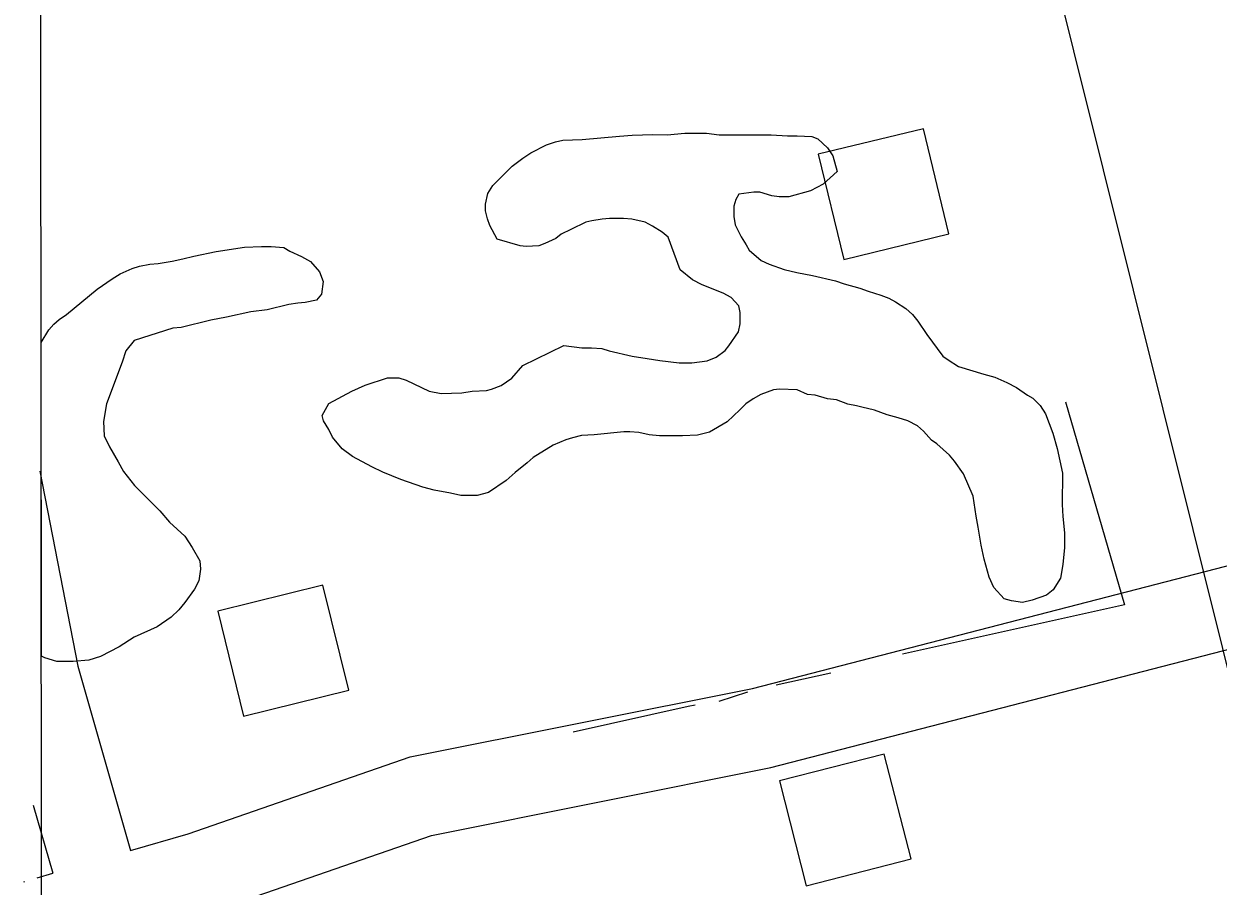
# Model space of a CAD drawing. Extents: x 3297753 to 3335611, y 652252 to 677623.
# Drawn here: x 3301854.1 to 3302295.5, y 674158.9 to 674477.6 of the extents above; entities that cross this region are included whole.
import ezdxf

# ---------------------------------------------------------------- set-up
doc = ezdxf.new("R2010")
doc.units = 0
for name, color, linetype in [('V-BLDG-OTLN', 7, 'Continuous'), ('V-GRID-FRAM', 7, 'Continuous'), ('V-ROAD-CNTR', 7, 'Continuous'), ('V-SITE-VEGE', 7, 'Continuous'), ('V-TOPO-SHOR', 7, 'Continuous')]:
    doc.layers.add(name, color=color, linetype=linetype)

msp = doc.modelspace()

# ---------------------------------------------------------------- linework, layer by layer
at = {"layer": 'V-BLDG-OTLN'}
for points in [[(3302195.98, 674400.01), (3302186.56, 674438.88), (3302147.69, 674429.47), (3302157.1, 674390.59)], [(3301935.32, 674221.71), (3301974.15, 674231.32), (3301964.55, 674270.15), (3301925.72, 674260.54)], [(3302172.11, 674207.73), (3302133.35, 674197.82), (3302143.26, 674159.06), (3302182.02, 674168.97)]]:
    msp.add_lwpolyline(points, close=True, dxfattribs=at)
at = {"layer": 'V-GRID-FRAM'}
msp.add_lwpolyline([(3301859.64, 675814.9), (3333399.09, 675847.01), (3333425.54, 657662.73), (3301870.22, 657630.6), (3301859.64, 675814.9)], dxfattribs=at)
at = {"layer": 'V-ROAD-CNTR'}
for points in [[(3301875.67, 674135.57), (3301923.9, 674149.69), (3302004.77, 674177.61), (3302130.15, 674202.73), (3302342.01, 674257.47), (3302824.35, 674378.54), (3304059.39, 674682.86)], [(3303107, 671007.76), (3302817.59, 672159), (3302659.45, 672783.66), (3302407.55, 673804.36), (3302220.1, 674556.28), (3302197.11, 674662.19)], [(3301893.54, 674172.06), (3301914.78, 674178.28), (3301996.89, 674206.63), (3302123.45, 674231.98), (3302334.61, 674286.54), (3302630.42, 674360.79)], [(3301859.95, 674312.23), (3301874.08, 674240.24), (3301893.54, 674172.06)], [(3301857.56, 674188.83), (3301864.75, 674163.63)], [(3301854.09, 674160.51), (3301854.43, 674160.61)], [(3301858.96, 674161.94), (3301864.75, 674163.63)]]:
    msp.add_lwpolyline(points, dxfattribs=at)
at = {"layer": 'V-SITE-VEGE'}
for p, q in [((3301925.17, 674393.44), (3301935.61, 674395.06)), ((3301935.61, 674395.06), (3301941.93, 674395.32)), ((3301941.93, 674395.32), (3301945.51, 674395.31)), ((3301945.51, 674395.31), (3301950.17, 674395.02)), ((3301950.17, 674395.02), (3301952.37, 674393.64)), ((3301903.72, 674389.1), (3301908.94, 674389.91)), ((3301908.94, 674389.91), (3301912.79, 674390.72)), ((3301912.79, 674390.72), (3301916.92, 674391.81)), ((3301916.92, 674391.81), (3301925.17, 674393.44)), ((3301952.37, 674393.64), (3301956.76, 674391.7)), ((3301956.76, 674391.7), (3301960.06, 674389.77)), ((3301960.06, 674389.77), (3301963.34, 674385.92)), ((3301886.67, 674383.38), (3301889.7, 674385.29)), ((3301889.7, 674385.29), (3301894.1, 674387.2)), ((3301894.1, 674387.2), (3301896.85, 674388.02)), ((3301896.85, 674388.02), (3301900.7, 674388.83)), ((3301900.7, 674388.83), (3301903.72, 674389.1)), ((3301963.34, 674385.92), (3301964.71, 674382.34)), ((3301881.16, 674379.54), (3301886.67, 674383.38)), ((3301964.71, 674382.34), (3301964.14, 674377.67)), ((3301869.87, 674370.23), (3301881.16, 674379.54)), ((3301964.14, 674377.67), (3301962.21, 674375.48)), ((3301944.07, 674371.95), (3301938.02, 674371.15)), ((3301952.04, 674373.86), (3301944.07, 674371.95)), ((3301955.34, 674374.4), (3301952.04, 674373.86)), ((3301958.09, 674374.66), (3301955.34, 674374.4)), ((3301962.21, 674375.48), (3301958.09, 674374.66)), ((3301865.19, 674366.67), (3301867.12, 674368.31)), ((3301867.12, 674368.31), (3301869.87, 674370.23)), ((3301923.18, 674368.16), (3301912.18, 674365.45)), ((3301928.95, 674369.25), (3301923.18, 674368.16)), ((3301938.02, 674371.15), (3301928.95, 674369.25)), ((3301860.5, 674359.81), (3301863.26, 674364.48)), ((3301863.26, 674364.48), (3301865.19, 674366.67)), ((3301909.15, 674365.18), (3301894.85, 674360.55)), ((3301912.18, 674365.45), (3301909.15, 674365.18)), ((3301860.49, 674359.77), (3301860.5, 674359.81)), ((3301860.56, 674243.94), (3301860.49, 674359.77)), ((3301894.85, 674360.55), (3301891.82, 674356.71)), ((3301891.82, 674356.71), (3301890.43, 674352.59)), ((3301890.43, 674352.59), (3301884.62, 674337.22)), ((3301884.62, 674337.22), (3301883.5, 674330.62)), ((3301883.5, 674330.62), (3301883.76, 674325.4)), ((3301883.76, 674325.4), (3301885.68, 674321.28)), ((3301885.68, 674321.28), (3301888.96, 674315.77)), ((3301888.96, 674315.77), (3301890.87, 674312.19)), ((3301890.87, 674312.19), (3301894.98, 674306.96)), ((3301894.98, 674306.96), (3301904.3, 674297.59)), ((3301904.3, 674297.59), (3301907.86, 674293.46)), ((3301907.86, 674293.46), (3301913.62, 674288.22)), ((3301913.62, 674288.22), (3301916.35, 674284.1)), ((3301916.35, 674284.1), (3301919.09, 674279.14)), ((3301919.09, 674279.14), (3301919.35, 674276.12)), ((3301919.35, 674276.12), (3301918.79, 674271.72)), ((3301918.79, 674271.72), (3301917.14, 674268.71)), ((3301917.14, 674268.71), (3301913.55, 674263.77)), ((3301913.55, 674263.77), (3301911.34, 674261.03)), ((3301908.59, 674258.29), (3301903.36, 674254.73)), ((3301911.34, 674261.03), (3301908.59, 674258.29)), ((3301903.36, 674254.73), (3301894.83, 674250.9)), ((3301894.83, 674250.9), (3301889.32, 674247.35)), ((3301861.84, 674243.3), (3301860.56, 674243.94)), ((3301882.45, 674243.79), (3301878.05, 674242.43)), ((3301889.32, 674247.35), (3301882.45, 674243.79)), ((3301866.23, 674241.91), (3301861.84, 674243.3)), ((3301872.27, 674241.9), (3301866.23, 674241.91)), ((3301878.05, 674242.43), (3301872.27, 674241.9))]:
    msp.add_line(p, q, dxfattribs=at)
for points in [[(3302084.44, 674353.99), (3302089.11, 674353.15), (3302096.25, 674352.31), (3302100.92, 674352.3), (3302106.69, 674353.1), (3302109.99, 674354.47), (3302113.3, 674356.93), (3302114.68, 674358.58), (3302118.26, 674363.79), (3302118.82, 674366.81), (3302118.83, 674370.93), (3302118.29, 674373.41), (3302115.55, 674376.44), (3302112.53, 674378.1), (3302104.85, 674381.14), (3302101.28, 674383.07), (3302096.62, 674386.66), (3302092.25, 674398.76), (3302090.06, 674400.69), (3302086.49, 674402.9), (3302083.75, 674404.28), (3302078.81, 674405.39), (3302075.78, 674405.67), (3302070.56, 674405.69), (3302067.81, 674405.42), (3302063.96, 674404.88), (3302061.77, 674404.34), (3302056.26, 674401.6), (3302052.69, 674399.96), (3302050.76, 674398.32), (3302046.63, 674396.41), (3302044.43, 674395.59), (3302039.76, 674395.33), (3302037.56, 674395.61), (3302029.05, 674398.1), (3302026.31, 674403.06), (3302025.5, 674405.53), (3302024.68, 674408.56), (3302024.69, 674411.03), (3302025.52, 674414.88), (3302027.45, 674417.9), (3302034.62, 674425.02), (3302038.47, 674428.03), (3302041.5, 674429.95), (3302047.28, 674432.95), (3302050.58, 674434.04), (3302053.33, 674434.59), (3302060.47, 674434.84), (3302074.22, 674436.18), (3302078.89, 674436.44), (3302086.58, 674436.7), (3302091.81, 674436.68), (3302098.4, 674437.21), (3302106.37, 674437.19), (3302111.04, 674436.63), (3302130.27, 674436.58), (3302136.32, 674436.29), (3302139.89, 674436.28), (3302145.39, 674435.99), (3302147.58, 674435.16), (3302151.15, 674431.85), (3302153.06, 674428.82), (3302154.69, 674423.05), (3302149.46, 674418.39), (3302144.78, 674415.93), (3302136.81, 674413.75), (3302133.24, 674413.76), (3302130.49, 674414.04), (3302126.1, 674415.43), (3302123.9, 674415.44), (3302118.4, 674414.63), (3302117.29, 674412.7), (3302116.46, 674410.23), (3302116.45, 674406.39), (3302116.99, 674403.36), (3302119.18, 674398.96), (3302121.1, 674395.93), (3302122.19, 674394.01), (3302126.58, 674390.15), (3302129.6, 674388.77), (3302135.09, 674386.83), (3302139.76, 674385.72), (3302145.52, 674384.6), (3302154.04, 674382.66), (3302157.33, 674381.55), (3302163.1, 674379.88), (3302166.12, 674378.78), (3302170.79, 674377.39), (3302173.8, 674376.28), (3302176.27, 674374.9), (3302180.11, 674372.42), (3302182.58, 674370.21), (3302184.5, 674367.73), (3302187.78, 674362.78), (3302193.8, 674354.79), (3302195.73, 674353.41), (3302199.57, 674350.93), (3302208.9, 674348.16), (3302213.02, 674347.05), (3302217.41, 674345.11), (3302220.98, 674343.18)], [(3302236.03, 674320.61), (3302237.93, 674311.53), (3302237.9, 674299.99), (3302238.16, 674295.59), (3302238.69, 674289.55), (3302238.68, 674284.05), (3302238.11, 674277.73), (3302237.27, 674272.79), (3302234.52, 674268.4), (3302232.04, 674266.48), (3302226.81, 674264.58), (3302223.24, 674263.76), (3302219.12, 674264.32), (3302216.37, 674265.15), (3302212.54, 674269.28), (3302210.9, 674273.14), (3302208.99, 674279.73), (3302207.91, 674284.96), (3302206.82, 674291.56), (3302206.01, 674295.68), (3302204.93, 674303.1), (3302201.38, 674311.36), (3302198.1, 674316.04), (3302196.18, 674318.24), (3302191.52, 674322.38), (3302189.6, 674323.75), (3302186.58, 674327.06), (3302184.39, 674328.99), (3302180.83, 674330.92), (3302177.26, 674332.03), (3302173.14, 674333.14), (3302168.47, 674334.8), (3302163.8, 674335.91), (3302161.88, 674336.47), (3302158.58, 674337.03), (3302154.47, 674338.69), (3302151.17, 674338.97), (3302146.5, 674340.36), (3302143.75, 674340.64), (3302139.91, 674342.3), (3302133.32, 674342.59), (3302131.12, 674342.32), (3302126.44, 674340.69), (3302123.69, 674339.04), (3302120.94, 674337.13), (3302118.73, 674334.94), (3302114.05, 674330.55), (3302107.45, 674326.72), (3302103.04, 674325.64), (3302097.55, 674325.38), (3302089.03, 674325.4), (3302085.19, 674325.68), (3302081.34, 674326.52), (3302078.04, 674326.8), (3302075.85, 674326.81), (3302064.85, 674325.74), (3302060.18, 674325.48), (3302056.88, 674324.66), (3302054.4, 674323.84), (3302049.73, 674321.93), (3302042.29, 674317.28), (3302040.09, 674315.36), (3302035.69, 674311.8), (3302032.38, 674308.79), (3302025.77, 674304.41), (3302021.65, 674303.32), (3302015.6, 674303.34), (3302011.76, 674304.17), (3302005.72, 674305.29), (3302001.6, 674306.4), (3301993.36, 674309.17), (3301986.77, 674311.94), (3301982.66, 674313.87), (3301975.52, 674317.73), (3301971.68, 674320.49), (3301968.12, 674324.9), (3301966.75, 674327.65), (3301964.84, 674330.95), (3301964.3, 674332.88), (3301966.78, 674337.27), (3301975.31, 674341.92), (3301980.26, 674344.1), (3301988.52, 674346.83), (3301992.64, 674346.82), (3301995.39, 674345.98), (3302003.89, 674341.84), (3302008.29, 674341), (3302015.98, 674341.26), (3302019.83, 674341.8), (3302025.05, 674342.06), (3302026.98, 674342.6), (3302030.55, 674343.97), (3302034.41, 674346.7), (3302038.54, 674351.36), (3302053.67, 674358.74), (3302060.27, 674357.9), (3302063.84, 674357.89), (3302067.68, 674357.61), (3302070.43, 674356.77), (3302078.94, 674354.83), (3302084.44, 674353.99)], [(3302220.98, 674343.18), (3302225.09, 674340.42), (3302227.01, 674339.32), (3302229.75, 674336.56), (3302231.67, 674333.53), (3302234.4, 674326.38), (3302236.03, 674320.61)]]:
    msp.add_lwpolyline(points, dxfattribs=at)
at = {"layer": 'V-TOPO-SHOR'}
for p, q in [((3302239.1, 674337.9), (3302260.95, 674262.88)), ((3302260.95, 674262.88), (3302178.88, 674244.58)), ((3302152.41, 674237.6), (3302132.11, 674233.24)), ((3302121.52, 674230.62), (3302110.93, 674227.12))]:
    msp.add_line(p, q, dxfattribs=at)
msp.add_lwpolyline([(3302102.22, 674225.8), (3302099.6, 674225.27), (3302057.1, 674215.81)], dxfattribs=at)

doc.saveas('drawing.dxf')
